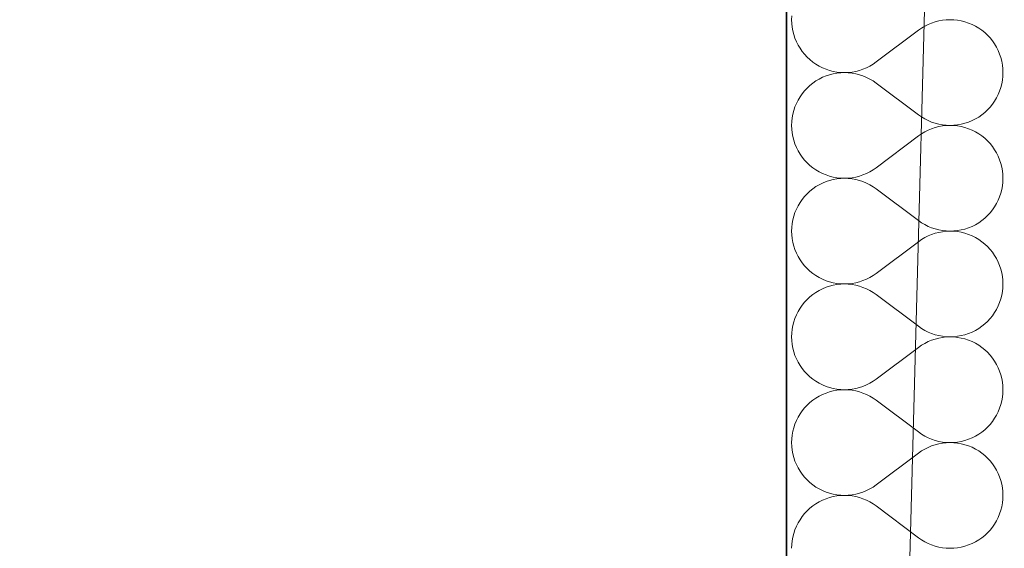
# Model space of a CAD drawing. Header units: millimetres. Extents: x -148444 to 51443, y -4810 to 453290.
# Tile 320 of 551: x -138551 to -137841, y 357952 to 358333. Entities that reach past the tile are written whole.
import ezdxf

# ---------------------------------------------------------------- set-up
doc = ezdxf.new("R2010")
doc.units = ezdxf.units.MM
doc.layers.add('- A - ocieplenie', color=8, linetype='Continuous')
doc.layers.add('Konstrukcja - Stropy', color=8, linetype='Continuous')

# ---------------------------------------------------------------- blocks, each defined once
blk = doc.blocks.new('*X28')
at = {"layer": '- A - ocieplenie', "linetype": 'Continuous', "lineweight": 13, "ltscale": 100}
for p, q in [((19781.38, 385769.48), (19781.29, 385766.76)), ((19781.29, 385766.76), (19781.38, 385764.04)), ((19781.38, 385764.04), (19781.68, 385761.34)), ((19882.23, 385764.35), (19879.72, 385763.31)), ((19884.81, 385765.21), (19882.23, 385764.35)), ((19887.45, 385765.89), (19884.81, 385765.21)), ((19890.13, 385766.37), (19887.45, 385765.89)), ((19892.83, 385766.66), (19890.13, 385766.37)), ((19895.55, 385766.76), (19892.83, 385766.66)), ((19898.27, 385766.67), (19895.55, 385766.76)), ((19900.97, 385766.38), (19898.27, 385766.67)), ((19903.65, 385765.9), (19900.97, 385766.38)), ((19906.29, 385765.23), (19903.65, 385765.9)), ((19908.87, 385764.37), (19906.29, 385765.23)), ((19911.38, 385763.33), (19908.87, 385764.37)), ((19781.68, 385761.34), (19782.16, 385758.66)), ((19782.16, 385758.66), (19782.83, 385756.03)), ((19872.72, 385759.14), (19842.24, 385736.29)), ((19874.95, 385760.7), (19872.72, 385759.14)), ((19877.29, 385762.09), (19874.95, 385760.7)), ((19879.72, 385763.31), (19877.29, 385762.09)), ((19913.82, 385762.11), (19911.38, 385763.33)), ((19916.16, 385760.72), (19913.82, 385762.11)), ((19918.39, 385759.17), (19916.16, 385760.72)), ((19920.51, 385757.47), (19918.39, 385759.17)), ((19922.5, 385755.61), (19920.51, 385757.47)), ((19782.83, 385756.03), (19783.69, 385753.44)), ((19783.69, 385753.44), (19784.73, 385750.93)), ((19784.73, 385750.93), (19785.95, 385748.5)), ((19924.36, 385753.62), (19922.5, 385755.61)), ((19926.06, 385751.51), (19924.36, 385753.62)), ((19927.62, 385749.27), (19926.06, 385751.51)), ((19929, 385746.93), (19927.62, 385749.27)), ((19785.95, 385748.5), (19787.34, 385746.16)), ((19787.34, 385746.16), (19788.89, 385743.93)), ((19788.89, 385743.93), (19790.6, 385741.81)), ((19930.22, 385744.5), (19929, 385746.93)), ((19931.26, 385741.99), (19930.22, 385744.5)), ((19790.6, 385741.81), (19792.45, 385739.82)), ((19792.45, 385739.82), (19794.45, 385737.96)), ((19794.45, 385737.96), (19796.56, 385736.26)), ((19796.56, 385736.26), (19798.8, 385734.71)), ((19840.01, 385734.73), (19842.24, 385736.29)), ((19932.12, 385739.4), (19931.26, 385741.99)), ((19932.8, 385736.77), (19932.12, 385739.4)), ((19933.28, 385734.09), (19932.8, 385736.77)), ((19798.8, 385734.71), (19801.14, 385733.32)), ((19801.14, 385733.32), (19803.57, 385732.1)), ((19803.57, 385732.1), (19806.09, 385731.06)), ((19806.09, 385731.06), (19808.67, 385730.21)), ((19808.67, 385730.21), (19811.31, 385729.53)), ((19811.31, 385729.53), (19813.98, 385729.05)), ((19813.98, 385728.28), (19811.31, 385727.8)), ((19813.98, 385729.05), (19816.69, 385728.76)), ((19816.69, 385728.57), (19813.98, 385728.28)), ((19816.69, 385728.76), (19819.41, 385728.67)), ((19819.41, 385728.67), (19816.69, 385728.57)), ((19819.41, 385728.67), (19822.13, 385728.77)), ((19822.13, 385728.57), (19819.41, 385728.67)), ((19822.13, 385728.77), (19824.83, 385729.06)), ((19824.83, 385728.28), (19822.13, 385728.57)), ((19824.83, 385729.06), (19827.51, 385729.54)), ((19827.51, 385727.79), (19824.83, 385728.28)), ((19827.51, 385729.54), (19830.14, 385730.22)), ((19830.14, 385730.22), (19832.72, 385731.08)), ((19832.72, 385731.08), (19835.24, 385732.12)), ((19835.24, 385732.12), (19837.67, 385733.34)), ((19837.67, 385733.34), (19840.01, 385734.73)), ((19933.57, 385731.39), (19933.28, 385734.09)), ((19933.67, 385728.67), (19933.57, 385731.39)), ((19933.57, 385725.95), (19933.67, 385728.67)), ((19796.56, 385721.08), (19794.45, 385719.37)), ((19798.8, 385722.63), (19796.56, 385721.08)), ((19801.14, 385724.02), (19798.8, 385722.63)), ((19803.57, 385725.23), (19801.14, 385724.02)), ((19806.09, 385726.27), (19803.57, 385725.23)), ((19808.67, 385727.13), (19806.09, 385726.27)), ((19811.31, 385727.8), (19808.67, 385727.13)), ((19830.14, 385727.12), (19827.51, 385727.79)), ((19832.72, 385726.26), (19830.14, 385727.12)), ((19835.24, 385725.21), (19832.72, 385726.26)), ((19837.67, 385723.99), (19835.24, 385725.21)), ((19840.01, 385722.6), (19837.67, 385723.99)), ((19842.24, 385721.05), (19840.01, 385722.6)), ((19872.72, 385698.19), (19842.24, 385721.05)), ((19932.8, 385720.57), (19933.28, 385723.24)), ((19933.28, 385723.24), (19933.57, 385725.95)), ((19790.6, 385715.53), (19788.89, 385713.41)), ((19792.45, 385717.52), (19790.6, 385715.53)), ((19794.45, 385719.37), (19792.45, 385717.52)), ((19930.22, 385712.84), (19931.26, 385715.35)), ((19931.26, 385715.35), (19932.12, 385717.93)), ((19932.12, 385717.93), (19932.8, 385720.57)), ((19785.95, 385708.84), (19784.73, 385706.4)), ((19787.34, 385711.18), (19785.95, 385708.84)), ((19788.89, 385713.41), (19787.34, 385711.18)), ((19926.06, 385705.83), (19927.62, 385708.06)), ((19927.62, 385708.06), (19929, 385710.4)), ((19929, 385710.4), (19930.22, 385712.84)), ((19782.83, 385701.31), (19782.16, 385698.67)), ((19783.69, 385703.89), (19782.83, 385701.31)), ((19784.73, 385706.4), (19783.69, 385703.89)), ((19918.39, 385698.16), (19920.51, 385699.87)), ((19920.51, 385699.87), (19922.5, 385701.72)), ((19922.5, 385701.72), (19924.36, 385703.71)), ((19924.36, 385703.71), (19926.06, 385705.83)), ((19781.38, 385693.29), (19781.29, 385690.57)), ((19781.68, 385696), (19781.38, 385693.29)), ((19782.16, 385698.67), (19781.68, 385696)), ((19872.72, 385698.19), (19874.95, 385696.64)), ((19874.95, 385696.64), (19877.29, 385695.25)), ((19877.29, 385695.25), (19879.72, 385694.03)), ((19879.72, 385694.03), (19882.23, 385692.98)), ((19882.23, 385692.98), (19884.81, 385692.12)), ((19906.29, 385692.11), (19908.87, 385692.97)), ((19908.87, 385692.97), (19911.38, 385694.01)), ((19911.38, 385694.01), (19913.82, 385695.22)), ((19913.82, 385695.22), (19916.16, 385696.61)), ((19916.16, 385696.61), (19918.39, 385698.16)), ((19781.29, 385690.57), (19781.38, 385687.85)), ((19781.38, 385687.85), (19781.68, 385685.15)), ((19877.29, 385685.9), (19874.95, 385684.51)), ((19879.72, 385687.12), (19877.29, 385685.9)), ((19882.23, 385688.16), (19879.72, 385687.12)), ((19884.81, 385689.02), (19882.23, 385688.16)), ((19884.81, 385692.12), (19887.45, 385691.45)), ((19887.45, 385689.7), (19884.81, 385689.02)), ((19887.45, 385691.45), (19890.13, 385690.96)), ((19890.13, 385690.18), (19887.45, 385689.7)), ((19890.13, 385690.96), (19892.83, 385690.67)), ((19892.83, 385690.47), (19890.13, 385690.18)), ((19892.83, 385690.67), (19895.55, 385690.57)), ((19895.55, 385690.57), (19892.83, 385690.47)), ((19895.55, 385690.57), (19898.27, 385690.67)), ((19898.27, 385690.48), (19895.55, 385690.57)), ((19898.27, 385690.67), (19900.97, 385690.96)), ((19900.97, 385690.19), (19898.27, 385690.48)), ((19900.97, 385690.96), (19903.65, 385691.44)), ((19903.65, 385689.71), (19900.97, 385690.19)), ((19903.65, 385691.44), (19906.29, 385692.11)), ((19906.29, 385689.03), (19903.65, 385689.71)), ((19908.87, 385688.18), (19906.29, 385689.03)), ((19911.38, 385687.14), (19908.87, 385688.18)), ((19913.82, 385685.92), (19911.38, 385687.14)), ((19916.16, 385684.53), (19913.82, 385685.92)), ((19781.68, 385685.15), (19782.16, 385682.47)), ((19782.16, 385682.47), (19782.83, 385679.84)), ((19782.83, 385679.84), (19783.69, 385677.25)), ((19872.72, 385682.95), (19842.24, 385660.1)), ((19874.95, 385684.51), (19872.72, 385682.95)), ((19918.39, 385682.98), (19916.16, 385684.53)), ((19920.51, 385681.28), (19918.39, 385682.98)), ((19922.5, 385679.42), (19920.51, 385681.28)), ((19924.36, 385677.43), (19922.5, 385679.42)), ((19783.69, 385677.25), (19784.73, 385674.74)), ((19784.73, 385674.74), (19785.95, 385672.31)), ((19785.95, 385672.31), (19787.34, 385669.97)), ((19926.06, 385675.31), (19924.36, 385677.43)), ((19927.62, 385673.08), (19926.06, 385675.31)), ((19929, 385670.74), (19927.62, 385673.08)), ((19787.34, 385669.97), (19788.89, 385667.73)), ((19788.89, 385667.73), (19790.6, 385665.62)), ((19790.6, 385665.62), (19792.45, 385663.63)), ((19930.22, 385668.31), (19929, 385670.74)), ((19931.26, 385665.8), (19930.22, 385668.31)), ((19932.12, 385663.21), (19931.26, 385665.8)), ((19792.45, 385663.63), (19794.45, 385661.77)), ((19794.45, 385661.77), (19796.56, 385660.07)), ((19796.56, 385660.07), (19798.8, 385658.52)), ((19798.8, 385658.52), (19801.14, 385657.13)), ((19801.14, 385657.13), (19803.57, 385655.91)), ((19835.24, 385655.93), (19837.67, 385657.15)), ((19837.67, 385657.15), (19840.01, 385658.54)), ((19840.01, 385658.54), (19842.24, 385660.1)), ((19932.8, 385660.58), (19932.12, 385663.21)), ((19933.28, 385657.9), (19932.8, 385660.58)), ((19933.57, 385655.2), (19933.28, 385657.9)), ((19803.57, 385655.91), (19806.09, 385654.87)), ((19806.09, 385650.08), (19803.57, 385649.04)), ((19806.09, 385654.87), (19808.67, 385654.01)), ((19808.67, 385650.94), (19806.09, 385650.08)), ((19808.67, 385654.01), (19811.31, 385653.34)), ((19811.31, 385651.61), (19808.67, 385650.94)), ((19811.31, 385653.34), (19813.98, 385652.86)), ((19813.98, 385652.09), (19811.31, 385651.61)), ((19813.98, 385652.86), (19816.69, 385652.57)), ((19816.69, 385652.38), (19813.98, 385652.09)), ((19816.69, 385652.57), (19819.41, 385652.48)), ((19819.41, 385652.48), (19816.69, 385652.38)), ((19819.41, 385652.48), (19822.13, 385652.58)), ((19822.13, 385652.38), (19819.41, 385652.48)), ((19822.13, 385652.58), (19824.83, 385652.87)), ((19824.83, 385652.09), (19822.13, 385652.38)), ((19824.83, 385652.87), (19827.51, 385653.35)), ((19827.51, 385651.6), (19824.83, 385652.09)), ((19827.51, 385653.35), (19830.14, 385654.03)), ((19830.14, 385650.93), (19827.51, 385651.6)), ((19830.14, 385654.03), (19832.72, 385654.89)), ((19832.72, 385650.06), (19830.14, 385650.93)), ((19832.72, 385654.89), (19835.24, 385655.93)), ((19835.24, 385649.02), (19832.72, 385650.06)), ((19933.28, 385647.05), (19933.57, 385649.76)), ((19933.67, 385652.48), (19933.57, 385655.2)), ((19933.57, 385649.76), (19933.67, 385652.48)), ((19794.45, 385643.18), (19792.45, 385641.33)), ((19796.56, 385644.89), (19794.45, 385643.18)), ((19798.8, 385646.44), (19796.56, 385644.89)), ((19801.14, 385647.83), (19798.8, 385646.44)), ((19803.57, 385649.04), (19801.14, 385647.83)), ((19837.67, 385647.8), (19835.24, 385649.02)), ((19840.01, 385646.41), (19837.67, 385647.8)), ((19842.24, 385644.86), (19840.01, 385646.41)), ((19872.72, 385622), (19842.24, 385644.86)), ((19932.12, 385641.74), (19932.8, 385644.38)), ((19932.8, 385644.38), (19933.28, 385647.05)), ((19788.89, 385637.22), (19787.34, 385634.99)), ((19790.6, 385639.34), (19788.89, 385637.22)), ((19792.45, 385641.33), (19790.6, 385639.34)), ((19929, 385634.21), (19930.22, 385636.65)), ((19930.22, 385636.65), (19931.26, 385639.16)), ((19931.26, 385639.16), (19932.12, 385641.74)), ((19784.73, 385630.21), (19783.69, 385627.7)), ((19785.95, 385632.65), (19784.73, 385630.21)), ((19787.34, 385634.99), (19785.95, 385632.65)), ((19924.36, 385627.52), (19926.06, 385629.64)), ((19926.06, 385629.64), (19927.62, 385631.87)), ((19927.62, 385631.87), (19929, 385634.21)), ((19782.16, 385622.48), (19781.68, 385619.81)), ((19782.83, 385625.12), (19782.16, 385622.48)), ((19783.69, 385627.7), (19782.83, 385625.12)), ((19872.72, 385622), (19874.95, 385620.45)), ((19916.16, 385620.42), (19918.39, 385621.97)), ((19918.39, 385621.97), (19920.51, 385623.68)), ((19920.51, 385623.68), (19922.5, 385625.53)), ((19922.5, 385625.53), (19924.36, 385627.52)), ((19781.38, 385617.1), (19781.29, 385614.38)), ((19781.29, 385614.38), (19781.38, 385611.66)), ((19781.68, 385619.81), (19781.38, 385617.1)), ((19874.95, 385620.45), (19877.29, 385619.06)), ((19877.29, 385619.06), (19879.72, 385617.84)), ((19879.72, 385617.84), (19882.23, 385616.79)), ((19882.23, 385616.79), (19884.81, 385615.93)), ((19884.81, 385615.93), (19887.45, 385615.26)), ((19887.45, 385615.26), (19890.13, 385614.77)), ((19890.13, 385614.77), (19892.83, 385614.48)), ((19892.83, 385614.28), (19890.13, 385613.99)), ((19892.83, 385614.48), (19895.55, 385614.38)), ((19895.55, 385614.38), (19892.83, 385614.28)), ((19895.55, 385614.38), (19898.27, 385614.48)), ((19898.27, 385614.29), (19895.55, 385614.38)), ((19898.27, 385614.48), (19900.97, 385614.77)), ((19900.97, 385614), (19898.27, 385614.29)), ((19900.97, 385614.77), (19903.65, 385615.25)), ((19903.65, 385615.25), (19906.29, 385615.92)), ((19906.29, 385615.92), (19908.87, 385616.78)), ((19908.87, 385616.78), (19911.38, 385617.82)), ((19911.38, 385617.82), (19913.82, 385619.03)), ((19913.82, 385619.03), (19916.16, 385620.42)), ((19781.38, 385611.66), (19781.68, 385608.96)), ((19781.68, 385608.96), (19782.16, 385606.28)), ((19874.95, 385608.32), (19872.72, 385606.76)), ((19877.29, 385609.71), (19874.95, 385608.32)), ((19879.72, 385610.93), (19877.29, 385609.71)), ((19882.23, 385611.97), (19879.72, 385610.93)), ((19884.81, 385612.83), (19882.23, 385611.97)), ((19887.45, 385613.51), (19884.81, 385612.83)), ((19890.13, 385613.99), (19887.45, 385613.51)), ((19903.65, 385613.52), (19900.97, 385614)), ((19906.29, 385612.84), (19903.65, 385613.52)), ((19908.87, 385611.99), (19906.29, 385612.84)), ((19911.38, 385610.95), (19908.87, 385611.99)), ((19913.82, 385609.73), (19911.38, 385610.95)), ((19916.16, 385608.34), (19913.82, 385609.73)), ((19918.39, 385606.79), (19916.16, 385608.34)), ((19782.16, 385606.28), (19782.83, 385603.64)), ((19782.83, 385603.64), (19783.69, 385601.06)), ((19783.69, 385601.06), (19784.73, 385598.55)), ((19872.72, 385606.76), (19842.24, 385583.91)), ((19920.51, 385605.09), (19918.39, 385606.79)), ((19922.5, 385603.23), (19920.51, 385605.09)), ((19924.36, 385601.24), (19922.5, 385603.23)), ((19926.06, 385599.12), (19924.36, 385601.24)), ((19784.73, 385598.55), (19785.95, 385596.12)), ((19785.95, 385596.12), (19787.34, 385593.78)), ((19787.34, 385593.78), (19788.89, 385591.54)), ((19927.62, 385596.89), (19926.06, 385599.12)), ((19929, 385594.55), (19927.62, 385596.89)), ((19930.22, 385592.12), (19929, 385594.55)), ((19788.89, 385591.54), (19790.6, 385589.43)), ((19790.6, 385589.43), (19792.45, 385587.44)), ((19792.45, 385587.44), (19794.45, 385585.58)), ((19931.26, 385589.6), (19930.22, 385592.12)), ((19932.12, 385587.02), (19931.26, 385589.6)), ((19932.8, 385584.39), (19932.12, 385587.02)), ((19794.45, 385585.58), (19796.56, 385583.88)), ((19796.56, 385583.88), (19798.8, 385582.33)), ((19798.8, 385582.33), (19801.14, 385580.94)), ((19801.14, 385580.94), (19803.57, 385579.72)), ((19803.57, 385579.72), (19806.09, 385578.68)), ((19832.72, 385578.7), (19835.24, 385579.74)), ((19835.24, 385579.74), (19837.67, 385580.96)), ((19837.67, 385580.96), (19840.01, 385582.35)), ((19840.01, 385582.35), (19842.24, 385583.91)), ((19933.28, 385581.71), (19932.8, 385584.39)), ((19933.57, 385579.01), (19933.28, 385581.71)), ((19933.67, 385576.29), (19933.57, 385579.01)), ((19803.57, 385572.85), (19801.14, 385571.63)), ((19806.09, 385573.89), (19803.57, 385572.85)), ((19806.09, 385578.68), (19808.67, 385577.82)), ((19808.67, 385574.75), (19806.09, 385573.89)), ((19808.67, 385577.82), (19811.31, 385577.15)), ((19811.31, 385575.42), (19808.67, 385574.75)), ((19811.31, 385577.15), (19813.98, 385576.67)), ((19813.98, 385575.9), (19811.31, 385575.42)), ((19813.98, 385576.67), (19816.69, 385576.38)), ((19816.69, 385576.19), (19813.98, 385575.9)), ((19816.69, 385576.38), (19819.41, 385576.29)), ((19819.41, 385576.29), (19816.69, 385576.19)), ((19819.41, 385576.29), (19822.13, 385576.39)), ((19822.13, 385576.19), (19819.41, 385576.29)), ((19822.13, 385576.39), (19824.83, 385576.68)), ((19824.83, 385575.9), (19822.13, 385576.19)), ((19824.83, 385576.68), (19827.51, 385577.16)), ((19827.51, 385575.41), (19824.83, 385575.9)), ((19827.51, 385577.16), (19830.14, 385577.84)), ((19830.14, 385574.74), (19827.51, 385575.41)), ((19830.14, 385577.84), (19832.72, 385578.7)), ((19832.72, 385573.87), (19830.14, 385574.74)), ((19835.24, 385572.83), (19832.72, 385573.87)), ((19837.67, 385571.61), (19835.24, 385572.83)), ((19933.28, 385570.86), (19933.57, 385573.57)), ((19933.57, 385573.57), (19933.67, 385576.29)), ((19792.45, 385565.14), (19790.6, 385563.15)), ((19794.45, 385566.99), (19792.45, 385565.14)), ((19796.56, 385568.7), (19794.45, 385566.99)), ((19798.8, 385570.25), (19796.56, 385568.7)), ((19801.14, 385571.63), (19798.8, 385570.25)), ((19840.01, 385570.22), (19837.67, 385571.61)), ((19842.24, 385568.67), (19840.01, 385570.22)), ((19872.72, 385545.81), (19842.24, 385568.67)), ((19931.26, 385562.97), (19932.12, 385565.55)), ((19932.12, 385565.55), (19932.8, 385568.19)), ((19932.8, 385568.19), (19933.28, 385570.86)), ((19787.34, 385558.79), (19785.95, 385556.46)), ((19788.89, 385561.03), (19787.34, 385558.79)), ((19790.6, 385563.15), (19788.89, 385561.03)), ((19927.62, 385555.68), (19929, 385558.02)), ((19929, 385558.02), (19930.22, 385560.46)), ((19930.22, 385560.46), (19931.26, 385562.97)), ((19783.69, 385551.51), (19782.83, 385548.93)), ((19784.73, 385554.02), (19783.69, 385551.51)), ((19785.95, 385556.46), (19784.73, 385554.02)), ((19922.5, 385549.34), (19924.36, 385551.33)), ((19924.36, 385551.33), (19926.06, 385553.45)), ((19926.06, 385553.45), (19927.62, 385555.68)), ((19781.68, 385543.62), (19781.38, 385540.91)), ((19782.16, 385546.29), (19781.68, 385543.62)), ((19782.83, 385548.93), (19782.16, 385546.29)), ((19872.72, 385545.81), (19874.95, 385544.26)), ((19874.95, 385544.26), (19877.29, 385542.87)), ((19913.82, 385542.84), (19916.16, 385544.23)), ((19916.16, 385544.23), (19918.39, 385545.78)), ((19918.39, 385545.78), (19920.51, 385547.49)), ((19920.51, 385547.49), (19922.5, 385549.34)), ((19781.38, 385540.91), (19781.29, 385538.19)), ((19781.29, 385538.19), (19781.38, 385535.47)), ((19877.29, 385542.87), (19879.72, 385541.65)), ((19879.72, 385541.65), (19882.23, 385540.6)), ((19882.23, 385540.6), (19884.81, 385539.74)), ((19884.81, 385536.64), (19882.23, 385535.78)), ((19884.81, 385539.74), (19887.45, 385539.07)), ((19887.45, 385537.31), (19884.81, 385536.64)), ((19887.45, 385539.07), (19890.13, 385538.58)), ((19890.13, 385537.8), (19887.45, 385537.31)), ((19890.13, 385538.58), (19892.83, 385538.29)), ((19892.83, 385538.09), (19890.13, 385537.8)), ((19892.83, 385538.29), (19895.55, 385538.19)), ((19895.55, 385538.19), (19892.83, 385538.09)), ((19895.55, 385538.19), (19898.27, 385538.29)), ((19898.27, 385538.1), (19895.55, 385538.19)), ((19898.27, 385538.29), (19900.97, 385538.58)), ((19900.97, 385537.81), (19898.27, 385538.1)), ((19900.97, 385538.58), (19903.65, 385539.06)), ((19903.65, 385537.33), (19900.97, 385537.81)), ((19903.65, 385539.06), (19906.29, 385539.73)), ((19906.29, 385536.65), (19903.65, 385537.33)), ((19906.29, 385539.73), (19908.87, 385540.59)), ((19908.87, 385535.8), (19906.29, 385536.65)), ((19908.87, 385540.59), (19911.38, 385541.63)), ((19911.38, 385541.63), (19913.82, 385542.84)), ((19781.38, 385535.47), (19781.68, 385532.77)), ((19781.68, 385532.77), (19782.16, 385530.09)), ((19782.16, 385530.09), (19782.83, 385527.45)), ((19872.72, 385530.57), (19842.24, 385507.72)), ((19874.95, 385532.13), (19872.72, 385530.57)), ((19877.29, 385533.52), (19874.95, 385532.13)), ((19879.72, 385534.74), (19877.29, 385533.52)), ((19882.23, 385535.78), (19879.72, 385534.74)), ((19911.38, 385534.76), (19908.87, 385535.8)), ((19913.82, 385533.54), (19911.38, 385534.76)), ((19916.16, 385532.15), (19913.82, 385533.54)), ((19918.39, 385530.6), (19916.16, 385532.15)), ((19920.51, 385528.9), (19918.39, 385530.6)), ((19782.83, 385527.45), (19783.69, 385524.87)), ((19783.69, 385524.87), (19784.73, 385522.36)), ((19784.73, 385522.36), (19785.95, 385519.93)), ((19922.5, 385527.04), (19920.51, 385528.9)), ((19924.36, 385525.05), (19922.5, 385527.04)), ((19926.06, 385522.93), (19924.36, 385525.05)), ((19927.62, 385520.7), (19926.06, 385522.93)), ((19785.95, 385519.93), (19787.34, 385517.59)), ((19787.34, 385517.59), (19788.89, 385515.35)), ((19788.89, 385515.35), (19790.6, 385513.24)), ((19929, 385518.36), (19927.62, 385520.7)), ((19930.22, 385515.93), (19929, 385518.36)), ((19931.26, 385513.41), (19930.22, 385515.93)), ((19790.6, 385513.24), (19792.45, 385511.25)), ((19792.45, 385511.25), (19794.45, 385509.39)), ((19794.45, 385509.39), (19796.56, 385507.69)), ((19932.12, 385510.83), (19931.26, 385513.41)), ((19932.8, 385508.2), (19932.12, 385510.83)), ((19933.28, 385505.52), (19932.8, 385508.2)), ((19796.56, 385507.69), (19798.8, 385506.14)), ((19798.8, 385506.14), (19801.14, 385504.75)), ((19801.14, 385504.75), (19803.57, 385503.53)), ((19803.57, 385503.53), (19806.09, 385502.49)), ((19806.09, 385502.49), (19808.67, 385501.63)), ((19808.67, 385501.63), (19811.31, 385500.96)), ((19811.31, 385500.96), (19813.98, 385500.48)), ((19824.83, 385500.49), (19827.51, 385500.97)), ((19827.51, 385500.97), (19830.14, 385501.65)), ((19830.14, 385501.65), (19832.72, 385502.51)), ((19832.72, 385502.51), (19835.24, 385503.55)), ((19835.24, 385503.55), (19837.67, 385504.77)), ((19837.67, 385504.77), (19840.01, 385506.16)), ((19840.01, 385506.16), (19842.24, 385507.72)), ((19933.57, 385502.81), (19933.28, 385505.52)), ((19933.67, 385500.1), (19933.57, 385502.81)), ((19798.8, 385494.06), (19796.56, 385492.51)), ((19801.14, 385495.44), (19798.8, 385494.06)), ((19803.57, 385496.66), (19801.14, 385495.44)), ((19806.09, 385497.7), (19803.57, 385496.66)), ((19808.67, 385498.56), (19806.09, 385497.7)), ((19811.31, 385499.23), (19808.67, 385498.56)), ((19813.98, 385499.71), (19811.31, 385499.23)), ((19813.98, 385500.48), (19816.69, 385500.19)), ((19816.69, 385500), (19813.98, 385499.71)), ((19816.69, 385500.19), (19819.41, 385500.1)), ((19819.41, 385500.1), (19816.69, 385500)), ((19819.41, 385500.1), (19822.13, 385500.2)), ((19822.13, 385500), (19819.41, 385500.1)), ((19822.13, 385500.2), (19824.83, 385500.49)), ((19824.83, 385499.7), (19822.13, 385500)), ((19827.51, 385499.22), (19824.83, 385499.7)), ((19830.14, 385498.54), (19827.51, 385499.22)), ((19832.72, 385497.68), (19830.14, 385498.54)), ((19835.24, 385496.64), (19832.72, 385497.68)), ((19837.67, 385495.42), (19835.24, 385496.64)), ((19840.01, 385494.03), (19837.67, 385495.42)), ((19842.24, 385492.48), (19840.01, 385494.03)), ((19932.8, 385492), (19933.28, 385494.67)), ((19933.28, 385494.67), (19933.57, 385497.38)), ((19933.57, 385497.38), (19933.67, 385500.1)), ((19790.6, 385486.96), (19788.89, 385484.84)), ((19792.45, 385488.95), (19790.6, 385486.96)), ((19794.45, 385490.8), (19792.45, 385488.95)), ((19796.56, 385492.51), (19794.45, 385490.8)), ((19872.72, 385469.62), (19842.24, 385492.48)), ((19930.22, 385484.26), (19931.26, 385486.78)), ((19931.26, 385486.78), (19932.12, 385489.36)), ((19932.12, 385489.36), (19932.8, 385492)), ((19785.95, 385480.26), (19784.73, 385477.83)), ((19787.34, 385482.6), (19785.95, 385480.26)), ((19788.89, 385484.84), (19787.34, 385482.6)), ((19926.06, 385477.26), (19927.62, 385479.49)), ((19927.62, 385479.49), (19929, 385481.83)), ((19929, 385481.83), (19930.22, 385484.26)), ((19782.83, 385472.74), (19782.16, 385470.1)), ((19783.69, 385475.32), (19782.83, 385472.74)), ((19784.73, 385477.83), (19783.69, 385475.32)), ((19920.51, 385471.3), (19922.5, 385473.15)), ((19922.5, 385473.15), (19924.36, 385475.14)), ((19924.36, 385475.14), (19926.06, 385477.26)), ((19781.68, 385467.42), (19781.38, 385464.72)), ((19782.16, 385470.1), (19781.68, 385467.42)), ((19872.72, 385469.62), (19874.95, 385468.07)), ((19874.95, 385468.07), (19877.29, 385466.68)), ((19877.29, 385466.68), (19879.72, 385465.46)), ((19879.72, 385465.46), (19882.23, 385464.41)), ((19908.87, 385464.4), (19911.38, 385465.44)), ((19911.38, 385465.44), (19913.82, 385466.65)), ((19913.82, 385466.65), (19916.16, 385468.04)), ((19916.16, 385468.04), (19918.39, 385469.59)), ((19918.39, 385469.59), (19920.51, 385471.3)), ((19781.38, 385464.72), (19781.29, 385462)), ((19781.29, 385462), (19781.38, 385459.28)), ((19781.38, 385459.28), (19781.68, 385456.58)), ((19879.72, 385458.55), (19877.29, 385457.33)), ((19882.23, 385459.59), (19879.72, 385458.55)), ((19882.23, 385464.41), (19884.81, 385463.55)), ((19884.81, 385460.45), (19882.23, 385459.59)), ((19884.81, 385463.55), (19887.45, 385462.88)), ((19887.45, 385461.12), (19884.81, 385460.45)), ((19887.45, 385462.88), (19890.13, 385462.39)), ((19890.13, 385461.61), (19887.45, 385461.12)), ((19890.13, 385462.39), (19892.83, 385462.1)), ((19892.83, 385461.9), (19890.13, 385461.61)), ((19892.83, 385462.1), (19895.55, 385462)), ((19895.55, 385462), (19892.83, 385461.9)), ((19895.55, 385462), (19898.27, 385462.1)), ((19898.27, 385461.91), (19895.55, 385462)), ((19898.27, 385462.1), (19900.97, 385462.39)), ((19900.97, 385461.62), (19898.27, 385461.91)), ((19900.97, 385462.39), (19903.65, 385462.87)), ((19903.65, 385461.13), (19900.97, 385461.62)), ((19903.65, 385462.87), (19906.29, 385463.54)), ((19906.29, 385460.46), (19903.65, 385461.13)), ((19906.29, 385463.54), (19908.87, 385464.4)), ((19908.87, 385459.61), (19906.29, 385460.46)), ((19911.38, 385458.57), (19908.87, 385459.61)), ((19913.82, 385457.35), (19911.38, 385458.57)), ((19781.68, 385456.58), (19782.16, 385453.9)), ((19782.16, 385453.9), (19782.83, 385451.26)), ((19782.83, 385451.26), (19783.69, 385448.68)), ((19872.72, 385454.38), (19842.24, 385431.52)), ((19874.95, 385455.94), (19872.72, 385454.38)), ((19877.29, 385457.33), (19874.95, 385455.94)), ((19916.16, 385455.96), (19913.82, 385457.35)), ((19918.39, 385454.41), (19916.16, 385455.96)), ((19920.51, 385452.7), (19918.39, 385454.41)), ((19922.5, 385450.85), (19920.51, 385452.7)), ((19783.69, 385448.68), (19784.73, 385446.17)), ((19784.73, 385446.17), (19785.95, 385443.74)), ((19924.36, 385448.86), (19922.5, 385450.85)), ((19926.06, 385446.74), (19924.36, 385448.86)), ((19927.62, 385444.51), (19926.06, 385446.74)), ((19929, 385442.17), (19927.62, 385444.51)), ((19785.95, 385443.74), (19787.34, 385441.4)), ((19787.34, 385441.4), (19788.89, 385439.16)), ((19788.89, 385439.16), (19790.6, 385437.05)), ((19790.6, 385437.05), (19792.45, 385435.05)), ((19930.22, 385439.74), (19929, 385442.17)), ((19931.26, 385437.22), (19930.22, 385439.74)), ((19932.12, 385434.64), (19931.26, 385437.22)), ((19792.45, 385435.05), (19794.45, 385433.2)), ((19794.45, 385433.2), (19796.56, 385431.5)), ((19796.56, 385431.5), (19798.8, 385429.94)), ((19798.8, 385429.94), (19801.14, 385428.56)), ((19837.67, 385428.58), (19840.01, 385429.97)), ((19840.01, 385429.97), (19842.24, 385431.52)), ((19932.8, 385432.01), (19932.12, 385434.64)), ((19933.28, 385429.33), (19932.8, 385432.01)), ((19801.14, 385428.56), (19803.57, 385427.34)), ((19803.57, 385427.34), (19806.09, 385426.3)), ((19806.09, 385426.3), (19808.67, 385425.44)), ((19808.67, 385425.44), (19811.31, 385424.77)), ((19811.31, 385423.04), (19808.67, 385422.37)), ((19811.31, 385424.77), (19813.98, 385424.29)), ((19813.98, 385423.52), (19811.31, 385423.04)), ((19813.98, 385424.29), (19816.69, 385424)), ((19816.69, 385423.81), (19813.98, 385423.52)), ((19816.69, 385424), (19819.41, 385423.91)), ((19819.41, 385423.91), (19816.69, 385423.81)), ((19819.41, 385423.91), (19822.13, 385424)), ((19822.13, 385423.81), (19819.41, 385423.91)), ((19822.13, 385424), (19824.83, 385424.3)), ((19824.83, 385423.51), (19822.13, 385423.81)), ((19824.83, 385424.3), (19827.51, 385424.78)), ((19827.51, 385423.03), (19824.83, 385423.51)), ((19827.51, 385424.78), (19830.14, 385425.46)), ((19830.14, 385422.35), (19827.51, 385423.03)), ((19830.14, 385425.46), (19832.72, 385426.32)), ((19832.72, 385426.32), (19835.24, 385427.36)), ((19835.24, 385427.36), (19837.67, 385428.58)), ((19933.57, 385426.62), (19933.28, 385429.33)), ((19933.67, 385423.91), (19933.57, 385426.62)), ((19933.57, 385421.19), (19933.67, 385423.91)), ((19796.56, 385416.32), (19794.45, 385414.61)), ((19798.8, 385417.87), (19796.56, 385416.32)), ((19801.14, 385419.25), (19798.8, 385417.87)), ((19803.57, 385420.47), (19801.14, 385419.25)), ((19806.09, 385421.51), (19803.57, 385420.47)), ((19808.67, 385422.37), (19806.09, 385421.51)), ((19832.72, 385421.49), (19830.14, 385422.35)), ((19835.24, 385420.45), (19832.72, 385421.49)), ((19837.67, 385419.23), (19835.24, 385420.45)), ((19840.01, 385417.84), (19837.67, 385419.23)), ((19842.24, 385416.29), (19840.01, 385417.84)), ((19872.72, 385393.43), (19842.24, 385416.29)), ((19932.12, 385413.17), (19932.8, 385415.8)), ((19932.8, 385415.8), (19933.28, 385418.48)), ((19933.28, 385418.48), (19933.57, 385421.19)), ((19788.89, 385408.65), (19787.34, 385406.41)), ((19790.6, 385410.77), (19788.89, 385408.65)), ((19792.45, 385412.76), (19790.6, 385410.77)), ((19794.45, 385414.61), (19792.45, 385412.76)), ((19930.22, 385408.07), (19931.26, 385410.59)), ((19931.26, 385410.59), (19932.12, 385413.17)), ((19784.73, 385401.64), (19783.69, 385399.13)), ((19785.95, 385404.07), (19784.73, 385401.64)), ((19787.34, 385406.41), (19785.95, 385404.07)), ((19926.06, 385401.07), (19927.62, 385403.3)), ((19927.62, 385403.3), (19929, 385405.64)), ((19929, 385405.64), (19930.22, 385408.07)), ((19782.83, 385396.55), (19782.16, 385393.91)), ((19783.69, 385399.13), (19782.83, 385396.55)), ((19918.39, 385393.4), (19920.51, 385395.11)), ((19920.51, 385395.11), (19922.5, 385396.96)), ((19922.5, 385396.96), (19924.36, 385398.95)), ((19924.36, 385398.95), (19926.06, 385401.07)), ((19781.38, 385388.53), (19781.29, 385385.81)), ((19781.68, 385391.23), (19781.38, 385388.53)), ((19782.16, 385393.91), (19781.68, 385391.23)), ((19872.72, 385393.43), (19874.95, 385391.88)), ((19874.95, 385391.88), (19877.29, 385390.49)), ((19877.29, 385390.49), (19879.72, 385389.27)), ((19879.72, 385389.27), (19882.23, 385388.22)), ((19882.23, 385388.22), (19884.81, 385387.36)), ((19884.81, 385387.36), (19887.45, 385386.69)), ((19903.65, 385386.68), (19906.29, 385387.35)), ((19906.29, 385387.35), (19908.87, 385388.21)), ((19908.87, 385388.21), (19911.38, 385389.25)), ((19911.38, 385389.25), (19913.82, 385390.46)), ((19913.82, 385390.46), (19916.16, 385391.85)), ((19916.16, 385391.85), (19918.39, 385393.4)), ((19887.45, 385386.69), (19890.13, 385386.2)), ((19890.13, 385386.2), (19892.83, 385385.91)), ((19892.83, 385385.91), (19895.55, 385385.81)), ((19895.55, 385385.81), (19898.27, 385385.91)), ((19898.27, 385385.91), (19900.97, 385386.2)), ((19900.97, 385386.2), (19903.65, 385386.68))]:
    blk.add_line(p, q, dxfattribs=at)

msp = doc.modelspace()

# ---------------------------------------------------------------- linework, layer by layer
at = {"layer": '- A - ocieplenie', "color": 8, "linetype": 'Continuous', "lineweight": 35, "ltscale": 100, "flags": 128}
msp.add_lwpolyline([(-137998.33, 360073.27), (-137998.33, 355310.75)], dxfattribs=at)
at = {"layer": 'Konstrukcja - Stropy', "color": 8, "linetype": 'Continuous', "lineweight": 13, "ltscale": 100, "flags": 128}
msp.add_lwpolyline([(-144498.27, 355468.84), (-137975.42, 355468.84), (-137838.33, 360597), (-137838.33, 368249.07), (-144498.27, 368249.07)], close=True, dxfattribs=at)

# ---------------------------------------------------------------- block references
at = {"color": 8, "linetype": 'Continuous', "lineweight": 20, "ltscale": 100}
msp.add_blockref('*X28', (-157775.81, -27433.59), dxfattribs=at)

doc.saveas('drawing.dxf')
